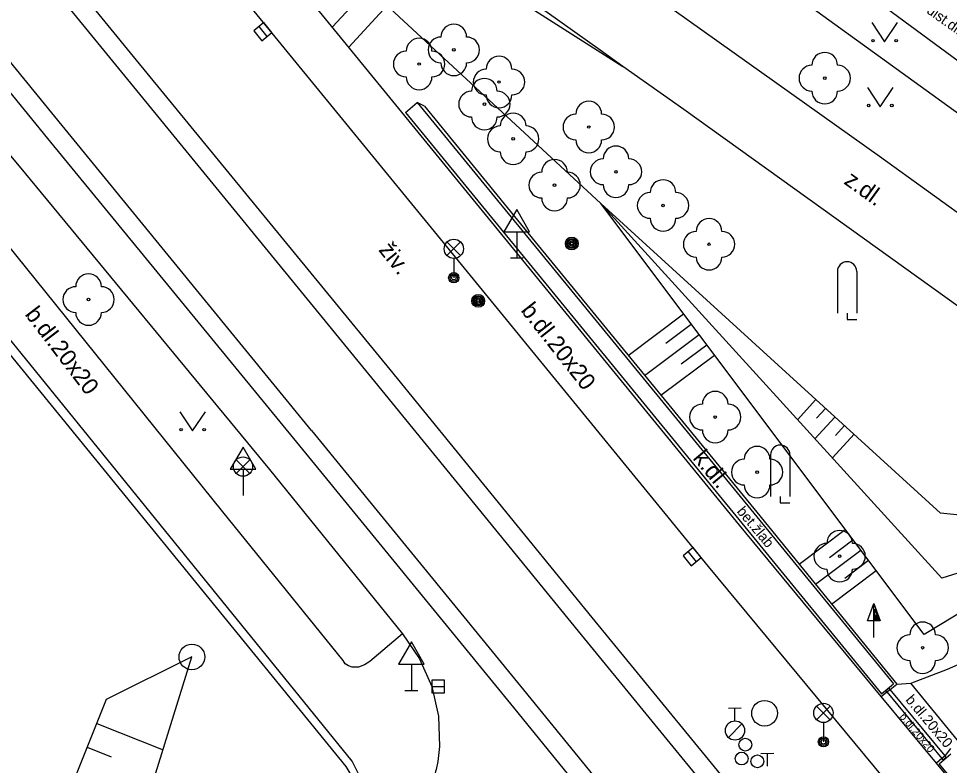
# Model space of a CAD drawing. Extents: x -600391 to -599491, y -1160176 to -1159402.
# Drawn here: x -599912.39 to -599876.18, y -1159894.16 to -1159865.11 of the extents above; entities that cross this region are included whole.
import ezdxf

# ---------------------------------------------------------------- set-up
doc = ezdxf.new("R2010")
doc.units = 0
for name, color, linetype in [('Level 10', 7, 'Continuous'), ('Level 11', 7, 'Continuous'), ('Level 13', 7, 'Continuous'), ('Level 14', 7, 'Continuous'), ('Level 15', 7, 'Continuous'), ('Level 22', 7, 'Continuous'), ('Level 24', 7, 'Continuous'), ('Level 25', 7, 'Continuous'), ('Level 27', 7, 'Continuous'), ('Level 28', 7, 'Continuous'), ('Level 33', 7, 'Continuous'), ('Level 34', 7, 'Continuous'), ('Level 36', 7, 'Continuous'), ('Level 40', 7, 'Continuous'), ('Level 42', 7, 'Continuous'), ('Level 7', 7, 'Continuous')]:
    doc.layers.add(name, color=color, linetype=linetype)

msp = doc.modelspace()

# ---------------------------------------------------------------- linework, layer by layer
at = {"layer": 'Level 10'}
for points in [[(-599863.83, -1159885.04), (-599873.65, -1159877.88), (-599886.51, -1159868.65), (-599888.89, -1159866.98), (-599889.76, -1159866.34), (-599893.4, -1159863.75), (-599898.34, -1159860.22)], [(-599919.42, -1159862.43), (-599912.37, -1159870.85)], [(-599888.05, -1159863.94), (-599878.9, -1159870.46)], [(-599879.61, -1159864), (-599878.89, -1159864.51), (-599874.17, -1159867.99), (-599874.13, -1159868.02), (-599874.09, -1159868.05), (-599868.75, -1159872.02), (-599868.67, -1159872.08), (-599867.31, -1159873.09), (-599863.31, -1159876.02), (-599863.27, -1159876.05), (-599863.23, -1159876.08), (-599857.86, -1159880.03)], [(-599903.59, -1159864.38), (-599894.35, -1159875.68)], [(-599878.9, -1159870.46), (-599871.28, -1159875.96), (-599869.92, -1159876.94)], [(-599912.37, -1159870.85), (-599902.63, -1159882.65), (-599897.46, -1159889.04)], [(-599894.35, -1159875.68), (-599885.57, -1159886.42)], [(-599885.57, -1159886.42), (-599874.9, -1159899.28)], [(-599897.46, -1159889.04), (-599896.79, -1159890.01), (-599896.32, -1159891.09)], [(-599896.32, -1159891.09), (-599896.05, -1159892.24)], [(-599896.32, -1159891.09), (-599896.05, -1159892.24)], [(-599896.05, -1159892.24), (-599896.01, -1159893.42)], [(-599896.01, -1159893.42), (-599896.08, -1159894.01), (-599896.15, -1159894.31), (-599896.17, -1159894.39), (-599896.21, -1159894.58), (-599896.41, -1159895.13), (-599896.68, -1159895.66)]]:
    msp.add_lwpolyline(points, dxfattribs=at)
at = {"layer": 'Level 11'}
for points in [[(-599878.58, -1159902.33), (-599881.68, -1159898.66), (-599890.08, -1159888.41), (-599897.94, -1159878.76), (-599907.81, -1159866.73), (-599916.46, -1159856.14), (-599926.82, -1159843.43)], [(-599930.41, -1159846.32), (-599919.73, -1159859.38), (-599911.26, -1159869.78), (-599901.58, -1159881.58), (-599893.26, -1159891.76), (-599885.63, -1159901.13), (-599882.18, -1159905.23)], [(-599884.34, -1159884.81), (-599893.01, -1159874.22), (-599903.47, -1159861.41), (-599903.68, -1159861.15), (-599904.1, -1159860.63)], [(-599899.77, -1159890.08), (-599904.44, -1159884.3), (-599914.02, -1159872.44), (-599921.7, -1159862.93), (-599921.44, -1159862.71), (-599920.11, -1159861.62)], [(-599899.77, -1159890.08), (-599904.44, -1159884.3), (-599914.02, -1159872.44), (-599921.7, -1159862.93), (-599921.44, -1159862.71), (-599920.11, -1159861.62)], [(-599896.6, -1159868.52), (-599896.88, -1159868.38)], [(-599896.6, -1159868.52), (-599892.3, -1159873.8), (-599883.67, -1159884.31), (-599878.23, -1159891)], [(-599878.83, -1159891.47), (-599884.34, -1159884.81)], [(-599897.46, -1159889.04), (-599898.72, -1159890.12)], [(-599897.46, -1159889.04), (-599898.72, -1159890.12)], [(-599873.55, -1159889.2), (-599874.9, -1159889.83), (-599876.26, -1159890.42), (-599877.65, -1159890.96)], [(-599905.65, -1159889.94), (-599908.98, -1159891.59)], [(-599899.42, -1159890.34), (-599899.56, -1159890.29), (-599899.68, -1159890.2), (-599899.77, -1159890.08)], [(-599898.72, -1159890.12), (-599898.93, -1159890.25), (-599899.17, -1159890.33), (-599899.42, -1159890.34)], [(-599878.48, -1159891.2), (-599878.23, -1159891), (-599877.68, -1159890.96), (-599877.65, -1159890.96)], [(-599875.86, -1159893.17), (-599877.68, -1159890.96)], [(-599878.83, -1159891.47), (-599878.61, -1159891.3)], [(-599878.61, -1159891.3), (-599878.48, -1159891.2)], [(-599876.68, -1159894.07), (-599878.83, -1159891.47)], [(-599876.14, -1159893.5), (-599876.34, -1159893.77), (-599876.35, -1159893.78), (-599876.47, -1159893.89)], [(-599876.47, -1159893.89), (-599876.68, -1159894.07)], [(-599873.34, -1159898.1), (-599876.68, -1159894.07)]]:
    msp.add_lwpolyline(points, dxfattribs=at)
at = {"layer": 'Level 13'}
for points in [[(-599882.25, -1159899.15), (-599890.61, -1159888.94), (-599898.53, -1159879.23), (-599908.38, -1159867.2), (-599917.02, -1159856.63), (-599927.45, -1159843.85)], [(-599901, -1159881.13), (-599910.7, -1159869.27), (-599919.19, -1159858.86)], [(-599901, -1159881.13), (-599892.75, -1159891.22), (-599885.04, -1159900.67)]]:
    msp.add_lwpolyline(points, dxfattribs=at)
at = {"layer": 'Level 14'}
for points in [[(-599870.41, -1159884.98), (-599877.16, -1159889.07), (-599889.74, -1159872.31), (-599899.85, -1159862.93), (-599900.75, -1159861.06), (-599900.46, -1159860.39), (-599899.52, -1159860.31), (-599897.87, -1159861.25), (-599888.89, -1159866.98)], [(-599885.12, -1159862.08), (-599873.76, -1159870.3), (-599866.39, -1159875.64), (-599861.83, -1159877.84), (-599860.8, -1159878.6)], [(-599870.41, -1159884.98), (-599876.52, -1159884.35), (-599889.74, -1159872.31)], [(-599870.41, -1159884.98), (-599876.48, -1159886.87), (-599889.74, -1159872.31)], [(-599908.64, -1159899.54), (-599905.65, -1159889.94)], [(-599908.98, -1159891.59), (-599911.52, -1159897.95)]]:
    msp.add_lwpolyline(points, dxfattribs=at)
at = {"layer": 'Level 15'}
for points in [[(-599900.18, -1159865.44), (-599898.78, -1159863.92)], [(-599899.54, -1159866.22), (-599898.05, -1159864.6)], [(-599888.68, -1159878.22), (-599886.52, -1159876.6)], [(-599887.21, -1159877.74), (-599886.22, -1159877)], [(-599888.04, -1159878.99), (-599885.92, -1159877.4)], [(-599886.61, -1159878.54), (-599885.62, -1159877.8)], [(-599887.4, -1159879.76), (-599885.32, -1159878.2)], [(-599882.09, -1159880.72), (-599881.37, -1159879.93)], [(-599881.35, -1159880.65), (-599881, -1159880.27)], [(-599881.41, -1159881.46), (-599880.63, -1159880.61)], [(-599880.61, -1159881.32), (-599880.26, -1159880.94)], [(-599880.73, -1159882.2), (-599879.89, -1159881.28)], [(-599882.02, -1159886.33), (-599880.23, -1159884.98)], [(-599880.85, -1159886.07), (-599879.93, -1159885.38)], [(-599881.39, -1159887.11), (-599879.63, -1159885.78)], [(-599880.25, -1159886.87), (-599879.33, -1159886.18)], [(-599880.76, -1159887.88), (-599879.03, -1159886.58)], [(-599909.35, -1159892.52), (-599906.77, -1159893.55)], [(-599909.72, -1159893.45), (-599908.79, -1159893.82)]]:
    msp.add_lwpolyline(points, dxfattribs=at)
at = {"layer": 'Level 22'}
for centre in [(-599895.46, -1159866.33), (-599896.81, -1159866.88), (-599881.03, -1159867.43), (-599893.7, -1159867.58), (-599894.27, -1159868.44), (-599890.21, -1159869.33), (-599893.15, -1159869.79), (-599889.15, -1159871.07), (-599891.54, -1159871.59), (-599887.32, -1159872.38), (-599885.53, -1159873.89), (-599909.67, -1159876.04), (-599885.29, -1159880.61), (-599883.66, -1159882.75), (-599880.45, -1159886.02), (-599877.22, -1159889.58)]:
    msp.add_circle(centre, 0.05, dxfattribs=at)
for centre, start, end in [((-599895.46, -1159865.83), 0, 180), ((-599896.81, -1159866.38), 0, 180), ((-599895.96, -1159866.33), 90, 270), ((-599894.96, -1159866.33), 270, 90), ((-599897.31, -1159866.88), 90, 270), ((-599896.31, -1159866.88), 270, 90), ((-599893.7, -1159867.08), 0, 180), ((-599881.03, -1159866.93), 0, 180), ((-599895.46, -1159866.83), 180, 0), ((-599894.2, -1159867.58), 90, 270), ((-599893.2, -1159867.58), 270, 90), ((-599881.53, -1159867.43), 90, 270), ((-599880.53, -1159867.43), 270, 90), ((-599896.81, -1159867.38), 180, 0), ((-599894.27, -1159867.94), 0, 180), ((-599894.77, -1159868.44), 90, 270), ((-599893.7, -1159868.08), 180, 0), ((-599893.77, -1159868.44), 270, 90), ((-599881.03, -1159867.93), 180, 0), ((-599890.21, -1159868.83), 0, 180), ((-599894.27, -1159868.94), 180, 0), ((-599893.15, -1159869.29), 0, 180), ((-599890.71, -1159869.33), 90, 270), ((-599889.71, -1159869.33), 270, 90), ((-599893.65, -1159869.79), 90, 270), ((-599892.65, -1159869.79), 270, 90), ((-599890.21, -1159869.83), 180, 0), ((-599893.15, -1159870.29), 180, 0), ((-599889.15, -1159870.57), 0, 180), ((-599891.54, -1159871.09), 0, 180), ((-599889.65, -1159871.07), 90, 270), ((-599888.65, -1159871.07), 270, 90), ((-599892.04, -1159871.59), 90, 270), ((-599891.04, -1159871.59), 270, 90), ((-599887.32, -1159871.88), 0, 180), ((-599889.15, -1159871.57), 180, 0), ((-599891.54, -1159872.09), 180, 0), ((-599887.82, -1159872.38), 90, 270), ((-599886.82, -1159872.38), 270, 90), ((-599887.32, -1159872.88), 180, 0), ((-599885.53, -1159873.39), 0, 180), ((-599886.03, -1159873.89), 90, 270), ((-599885.03, -1159873.89), 270, 90), ((-599885.53, -1159874.39), 180, 0), ((-599909.67, -1159875.54), 0, 180), ((-599910.17, -1159876.04), 90, 270), ((-599909.17, -1159876.04), 270, 90), ((-599909.67, -1159876.54), 180, 0), ((-599885.29, -1159880.11), 0, 180), ((-599885.79, -1159880.61), 90, 270), ((-599884.79, -1159880.61), 270, 90), ((-599885.29, -1159881.11), 180, 0), ((-599883.66, -1159882.25), 0, 180), ((-599884.16, -1159882.75), 90, 270), ((-599883.16, -1159882.75), 270, 90), ((-599883.66, -1159883.25), 180, 0), ((-599880.45, -1159885.52), 0, 180), ((-599880.95, -1159886.02), 90, 270), ((-599879.95, -1159886.02), 270, 90), ((-599880.45, -1159886.52), 180, 0), ((-599877.22, -1159889.08), 0, 180), ((-599877.72, -1159889.58), 90, 270), ((-599876.72, -1159889.58), 270, 90), ((-599877.22, -1159890.08), 180, 0)]:
    msp.add_arc(centre, 0.5, start, end, dxfattribs=at)
at = {"layer": 'Level 24'}
for points in [[(-599897.34, -1159868.76), (-599896.88, -1159868.38)], [(-599896.88, -1159868.38), (-599883.79, -1159884.35), (-599878.36, -1159890.99)], [(-599897.34, -1159868.76), (-599884.25, -1159884.73), (-599878.82, -1159891.37)], [(-599878.82, -1159891.37), (-599878.36, -1159890.99)], [(-599878.52, -1159891.15), (-599878.65, -1159891.26)], [(-599878.65, -1159891.26), (-599878.61, -1159891.3)], [(-599878.61, -1159891.3), (-599876.47, -1159893.89)], [(-599878.48, -1159891.2), (-599878.52, -1159891.15)], [(-599876.35, -1159893.78), (-599878.48, -1159891.2)], [(-599876.58, -1159894.09), (-599876.12, -1159893.71)], [(-599876.47, -1159893.89), (-599876.43, -1159893.94)], [(-599876.43, -1159893.94), (-599876.3, -1159893.83)], [(-599876.3, -1159893.83), (-599876.35, -1159893.78)], [(-599867.41, -1159904.81), (-599873.27, -1159898.03), (-599876.58, -1159894.09)]]:
    msp.add_lwpolyline(points, dxfattribs=at)
at = {"layer": 'Level 25'}
for p, q in [((-599879.372, -1159888.528), (-599879.12, -1159887.854)), ((-599879.12, -1159888.528), (-599879.372, -1159888.528)), ((-599879.12, -1159889.18), (-599879.12, -1159888.53))]:
    msp.add_line(p, q, dxfattribs=at)
for points in [[(-599878.87, -1159888.53), (-599879.12, -1159888.53), (-599879.12, -1159887.854), (-599879.12, -1159887.854)], [(-599878.927, -1159888.49), (-599879.08, -1159888.49), (-599879.08, -1159888.077)], [(-599878.985, -1159888.45), (-599879.04, -1159888.45), (-599879.04, -1159888.301)]]:
    msp.add_lwpolyline(points, close=True, dxfattribs=at)
for centre, radius in [((-599890.87, -1159873.86), 0.25), ((-599890.87, -1159873.86), 0.2), ((-599890.87, -1159873.86), 0.15), ((-599890.87, -1159873.86), 0.1), ((-599890.87, -1159873.86), 0.05), ((-599894.51, -1159876.09), 0.25), ((-599894.51, -1159876.09), 0.2), ((-599894.51, -1159876.09), 0.15), ((-599894.51, -1159876.09), 0.1), ((-599894.51, -1159876.09), 0.05)]:
    msp.add_circle(centre, radius, dxfattribs=at)
at = {"layer": 'Level 27'}
for p, q in [((-599903.047, -1159865.426), (-599902.733, -1159865.814)), ((-599886.347, -1159885.846), (-599886.033, -1159886.234)), ((-599896.32, -1159891.09), (-599895.82, -1159891.09))]:
    msp.add_line(p, q, dxfattribs=at)
for points in [[(-599903.242, -1159865.583), (-599902.927, -1159865.972), (-599902.538, -1159865.657), (-599902.853, -1159865.268)], [(-599886.542, -1159886.003), (-599886.227, -1159886.392), (-599885.838, -1159886.077), (-599886.153, -1159885.688)], [(-599896.32, -1159891.34), (-599895.82, -1159891.34), (-599895.82, -1159890.84), (-599896.32, -1159890.84)]]:
    msp.add_lwpolyline(points, close=True, dxfattribs=at)
for centre in [(-599905.65, -1159889.94), (-599883.37, -1159892.13)]:
    msp.add_circle(centre, 0.5, dxfattribs=at)
at = {"layer": 'Level 28'}
for p, q in [((-599884.779, -1159891.928), (-599884.28, -1159891.922)), ((-599884.524, -1159892.425), (-599884.529, -1159891.925)), ((-599884.775, -1159893.075), (-599884.251, -1159892.539)), ((-599883.509, -1159893.688), (-599883.01, -1159893.682)), ((-599883.254, -1159894.185), (-599883.259, -1159893.685))]:
    msp.add_line(p, q, dxfattribs=at)
for centre, radius in [((-599884.52, -1159892.8), 0.375), ((-599884.12, -1159893.35), 0.25), ((-599884.26, -1159893.89), 0.25), ((-599883.65, -1159894), 0.25)]:
    msp.add_circle(centre, radius, dxfattribs=at)
at = {"layer": 'Level 33'}
for p, q in [((-599895.725, -1159874.33), (-599895.195, -1159873.8)), ((-599895.725, -1159873.8), (-599895.195, -1159874.33)), ((-599895.46, -1159874.44), (-599895.46, -1159875.19)), ((-599903.925, -1159882.8), (-599903.395, -1159882.27)), ((-599903.925, -1159882.27), (-599903.395, -1159882.8)), ((-599903.66, -1159882.91), (-599903.66, -1159883.66)), ((-599881.345, -1159892.38), (-599880.815, -1159891.85)), ((-599881.345, -1159891.85), (-599880.815, -1159892.38)), ((-599881.08, -1159892.49), (-599881.08, -1159893.24))]:
    msp.add_line(p, q, dxfattribs=at)
for centre, radius in [((-599895.46, -1159874.065), 0.375), ((-599895.46, -1159875.19), 0.2), ((-599895.46, -1159875.19), 0.145), ((-599895.46, -1159875.19), 0.0876), ((-599903.66, -1159882.535), 0.375), ((-599881.08, -1159892.115), 0.375), ((-599881.08, -1159893.24), 0.2), ((-599881.08, -1159893.24), 0.145), ((-599881.08, -1159893.24), 0.0876)]:
    msp.add_circle(centre, radius, dxfattribs=at)
at = {"layer": 'Level 34'}
for p, q in [((-599893.01, -1159873.402), (-599893.01, -1159874.42)), ((-599893.26, -1159874.42), (-599892.76, -1159874.42)), ((-599903.66, -1159882.642), (-599903.66, -1159883.66)), ((-599897.11, -1159890.222), (-599897.11, -1159891.24)), ((-599897.36, -1159891.24), (-599896.86, -1159891.24))]:
    msp.add_line(p, q, dxfattribs=at)
for points in [[(-599893.51, -1159873.402), (-599892.51, -1159873.402), (-599893.01, -1159872.536)], [(-599904.16, -1159882.642), (-599903.16, -1159882.642), (-599903.66, -1159881.776)], [(-599897.61, -1159890.222), (-599896.61, -1159890.222), (-599897.11, -1159889.356)]]:
    msp.add_lwpolyline(points, close=True, dxfattribs=at)
at = {"layer": 'Level 36'}
for p, q in [((-599880.535, -1159874.945), (-599880.535, -1159876.57)), ((-599879.785, -1159874.945), (-599879.785, -1159876.57)), ((-599883.135, -1159882.075), (-599883.135, -1159883.7)), ((-599882.385, -1159882.075), (-599882.385, -1159883.7))]:
    msp.add_line(p, q, dxfattribs=at)
for points in [[(-599879.2, -1159865.27), (-599878.7, -1159866.02), (-599878.2, -1159865.27)], [(-599879.37, -1159867.79), (-599878.87, -1159868.54), (-599878.37, -1159867.79)], [(-599880.16, -1159876.57), (-599880.16, -1159876.82), (-599879.785, -1159876.82)], [(-599906.12, -1159880.4), (-599905.62, -1159881.15), (-599905.12, -1159880.4)], [(-599882.76, -1159883.7), (-599882.76, -1159883.95), (-599882.385, -1159883.95)]]:
    msp.add_lwpolyline(points, dxfattribs=at)
for centre in [(-599879.15, -1159865.97), (-599878.251, -1159865.97), (-599879.32, -1159868.49), (-599878.421, -1159868.49), (-599906.07, -1159881.1), (-599905.171, -1159881.1)]:
    msp.add_circle(centre, 0.05, dxfattribs=at)
for centre in [(-599880.16, -1159874.945), (-599882.76, -1159882.075)]:
    msp.add_arc(centre, 0.375, 0, 180, dxfattribs=at)
at = {"layer": 'Level 7'}
for points in [[(-599899.13, -1159895.39), (-599899.08, -1159894.99), (-599899.17, -1159894.48), (-599899.42, -1159893.99), (-599912.29, -1159878.13), (-599923.43, -1159864.44), (-599923.49, -1159864.37), (-599923.65, -1159864.17), (-599926.4, -1159861.06)], [(-599923.93, -1159864.42), (-599920.59, -1159868.53), (-599912.61, -1159878.32), (-599899.66, -1159894.2), (-599899.47, -1159894.52), (-599899.39, -1159894.94), (-599899.43, -1159895.22)]]:
    msp.add_lwpolyline(points, dxfattribs=at)

# ---------------------------------------------------------------- texts
at = {"layer": 'Level 40'}
for s, height, rotation, p in [('dist.dl.24x24', 0.4, 324.6665, (-599877.1, -1159864.87)), ('z.dl.', 0.65, 324.33, (-599880.32, -1159871.51)), ('živ.', 0.65, 308.7811, (-599898.41, -1159874.12)), ('b.dl.20x20', 0.65, 308.1974, (-599892.88, -1159876.47)), ('b.dl.20x20', 0.65, 307.4226, (-599912.17, -1159876.62)), ('k.dl.', 0.65, 309.9709, (-599886.19, -1159882.22)), ('b.dl.20x20', 0.4, 310.0154, (-599877.91, -1159891.62)), ('b.dl.20x20', 0.3, 310.0154, (-599878.14, -1159892.27))]:
    msp.add_text(s, height=height, rotation=rotation, dxfattribs=at).set_placement(p)
at = {"layer": 'Level 42'}
msp.add_text('bet.žlab', height=0.4, rotation=309.8392, dxfattribs=at).set_placement((-599884.47, -1159884.29))

doc.saveas('drawing.dxf')
